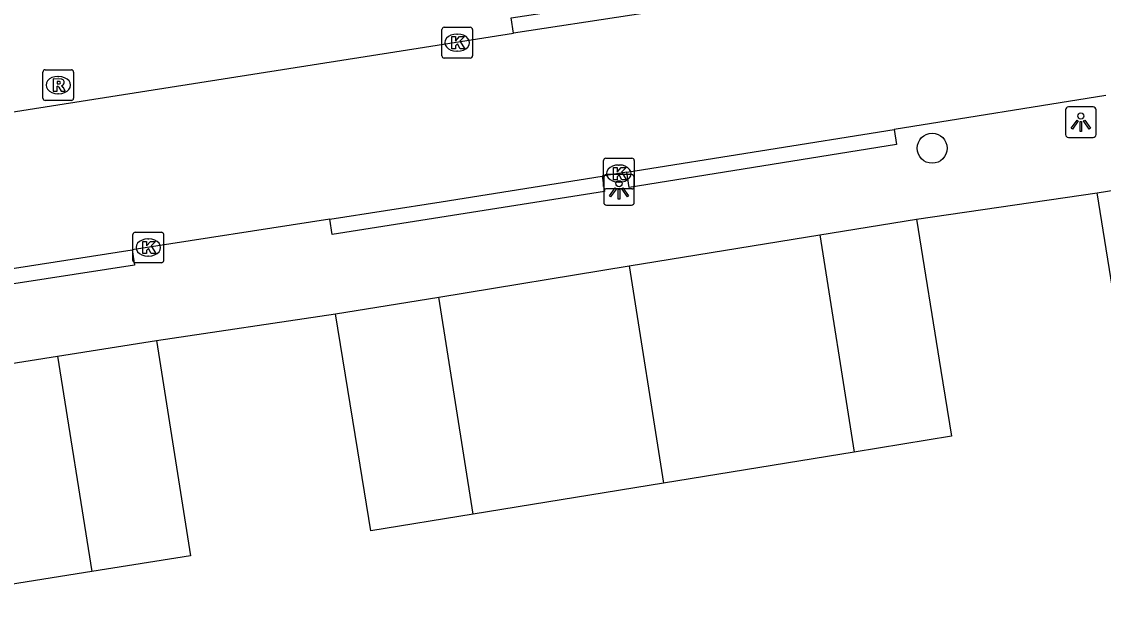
# Model space of a CAD drawing. Extents: x 160077 to 160945, y 386481 to 387498.
# Drawn here: x 160454.89 to 160490.18, y 387057.44 to 387076.44 of the extents above; entities that cross this region are included whole.
import ezdxf

# ---------------------------------------------------------------- set-up
doc = ezdxf.new("R2010")
doc.units = 0
for name, color, linetype in [('IMGEO_Boom', 7, 'Continuous'), ('IMGEO_Kolk', 7, 'Continuous'), ('IMGEO_Lichtpunt', 7, 'Continuous'), ('IMGEO_Muur', 7, 'Continuous'), ('IMGEO_Pand', 7, 'Continuous'), ('IMGEO_Rijbaan_lokaal_open', 7, 'Continuous'), ('IMGEO_Rioolput', 7, 'Continuous'), ('IMGEO_Voetpad_open', 7, 'Continuous')]:
    doc.layers.add(name, color=color, linetype=linetype)

msp = doc.modelspace()

# ---------------------------------------------------------------- linework, layer by layer
at = {"layer": 'IMGEO_Boom'}
msp.add_circle((160484.597, 387072.308), 0.489, dxfattribs=at)
at = {"layer": 'IMGEO_Kolk'}
for p, q in [((160468.676, 387076.25), (160469.528, 387076.25)), ((160468.601, 387075.324), (160468.601, 387076.176)), ((160469.089, 387076.03), (160469.114, 387076.03)), ((160469.602, 387076.176), (160469.602, 387075.324)), ((160469.528, 387075.25), (160468.676, 387075.25)), ((160469.112, 387075.47), (160469.087, 387075.47)), ((160473.95, 387071.982), (160474.802, 387071.982)), ((160473.875, 387071.056), (160473.875, 387071.908)), ((160474.363, 387071.762), (160474.388, 387071.762)), ((160474.876, 387071.908), (160474.876, 387071.056)), ((160474.802, 387070.982), (160473.95, 387070.982)), ((160474.386, 387071.202), (160474.361, 387071.202)), ((160458.6, 387069.573), (160459.452, 387069.573)), ((160458.525, 387068.647), (160458.525, 387069.499)), ((160459.013, 387069.353), (160459.038, 387069.353)), ((160459.526, 387069.499), (160459.526, 387068.647)), ((160459.452, 387068.573), (160458.6, 387068.573)), ((160459.036, 387068.793), (160459.011, 387068.793))]:
    msp.add_line(p, q, dxfattribs=at)
for points in [[(160468.676, 387076.25), (160469.528, 387076.25)], [(160468.601, 387075.324), (160468.601, 387076.176)], [(160468.922, 387075.95), (160469.045, 387075.95), (160469.045, 387075.799), (160469.175, 387075.95), (160469.339, 387075.95), (160469.193, 387075.799), (160469.346, 387075.55), (160469.194, 387075.55), (160469.109, 387075.714), (160469.045, 387075.647), (160469.045, 387075.55), (160468.922, 387075.55), (160468.922, 387075.95)], [(160469.602, 387076.176), (160469.602, 387075.324)], [(160469.528, 387075.25), (160468.676, 387075.25)], [(160473.95, 387071.982), (160474.802, 387071.982)], [(160473.875, 387071.056), (160473.875, 387071.908)], [(160474.196, 387071.682), (160474.319, 387071.682), (160474.319, 387071.531), (160474.449, 387071.682), (160474.613, 387071.682), (160474.467, 387071.531), (160474.62, 387071.282), (160474.468, 387071.282), (160474.383, 387071.446), (160474.319, 387071.379), (160474.319, 387071.282), (160474.196, 387071.282), (160474.196, 387071.682)], [(160474.876, 387071.908), (160474.876, 387071.056)], [(160474.802, 387070.982), (160473.95, 387070.982)], [(160458.6, 387069.573), (160459.452, 387069.573)], [(160458.525, 387068.647), (160458.525, 387069.499)], [(160458.846, 387069.273), (160458.969, 387069.273), (160458.969, 387069.122), (160459.099, 387069.273), (160459.263, 387069.273), (160459.117, 387069.122), (160459.27, 387068.873), (160459.118, 387068.873), (160459.033, 387069.037), (160458.969, 387068.97), (160458.969, 387068.873), (160458.846, 387068.873), (160458.846, 387069.273)], [(160459.526, 387069.499), (160459.526, 387068.647)], [(160459.452, 387068.573), (160458.6, 387068.573)]]:
    msp.add_lwpolyline(points, dxfattribs=at)
for centre, start, end in [((160468.678, 387076.174), 91.552, 178.448), ((160468.678, 387076.174), 91.552, 178.448), ((160469.526, 387076.174), 1.552, 88.448), ((160469.526, 387076.174), 1.552, 88.448), ((160468.678, 387075.326), 181.552, 268.448), ((160468.678, 387075.326), 181.552, 268.448), ((160469.526, 387075.326), 271.552, 358.448), ((160469.526, 387075.326), 271.552, 358.448), ((160473.952, 387071.906), 91.552, 178.448), ((160473.952, 387071.906), 91.552, 178.448), ((160474.8, 387071.906), 1.552, 88.448), ((160474.8, 387071.906), 1.552, 88.448), ((160473.952, 387071.058), 181.552, 268.448), ((160473.952, 387071.058), 181.552, 268.448), ((160474.8, 387071.058), 271.552, 358.448), ((160474.8, 387071.058), 271.552, 358.448), ((160458.602, 387069.497), 91.552, 178.448), ((160458.602, 387069.497), 91.552, 178.448), ((160459.45, 387069.497), 1.552, 88.448), ((160459.45, 387069.497), 1.552, 88.448), ((160458.602, 387068.649), 181.552, 268.448), ((160458.602, 387068.649), 181.552, 268.448), ((160459.45, 387068.649), 271.552, 358.448), ((160459.45, 387068.649), 271.552, 358.448)]:
    msp.add_arc(centre, 0.0765, start, end, dxfattribs=at)
for centre, major_axis, ratio, start_param, end_param in [((160469.088, 387075.75), (-0.387, 0.002), 0.722429, 4.712389, 7.853982), ((160469.113, 387075.75), (-0.39, 0.002), 0.717154, 1.570796, 4.712389), ((160474.362, 387071.482), (-0.387, 0.002), 0.722429, 4.712389, 7.853982), ((160474.387, 387071.482), (-0.39, 0.002), 0.717154, 1.570796, 4.712389), ((160459.012, 387069.073), (-0.387, 0.002), 0.722429, 4.712389, 7.853982), ((160459.037, 387069.073), (-0.39, 0.002), 0.717154, 1.570796, 4.712389)]:
    msp.add_ellipse(centre, major_axis=major_axis, ratio=ratio, start_param=start_param, end_param=end_param, dxfattribs=at)
at = {"layer": 'IMGEO_Lichtpunt'}
for p, q in [((160488.948, 387073.561), (160488.948, 387072.754)), ((160488.948, 387073.561), (160488.948, 387072.754)), ((160489.85, 387073.656), (160489.042, 387073.656)), ((160489.85, 387073.656), (160489.042, 387073.656)), ((160489.944, 387072.754), (160489.944, 387073.561)), ((160489.944, 387072.754), (160489.944, 387073.561)), ((160489.042, 387072.66), (160489.85, 387072.66)), ((160489.042, 387072.66), (160489.85, 387072.66)), ((160473.882, 387071.354), (160473.882, 387070.547)), ((160473.882, 387071.354), (160473.882, 387070.547)), ((160474.784, 387071.449), (160473.976, 387071.449)), ((160474.784, 387071.449), (160473.976, 387071.449)), ((160474.878, 387070.547), (160474.878, 387071.354)), ((160474.878, 387070.547), (160474.878, 387071.354)), ((160473.976, 387070.453), (160474.784, 387070.453)), ((160473.976, 387070.453), (160474.784, 387070.453))]:
    msp.add_line(p, q, dxfattribs=at)
for points in [[(160489.322, 387073.225), (160489.361, 387073.197), (160489.173, 387072.935), (160489.135, 387072.962), (160489.322, 387073.225)], [(160489.424, 387073.177), (160489.471, 387073.177), (160489.471, 387072.855), (160489.424, 387072.855), (160489.424, 387073.177)], [(160489.534, 387073.197), (160489.572, 387073.224), (160489.759, 387072.962), (160489.72, 387072.934), (160489.534, 387073.197)], [(160474.256, 387071.018), (160474.295, 387070.99), (160474.107, 387070.728), (160474.069, 387070.755), (160474.256, 387071.018)], [(160474.358, 387070.97), (160474.405, 387070.97), (160474.405, 387070.648), (160474.358, 387070.648), (160474.358, 387070.97)], [(160474.468, 387070.99), (160474.506, 387071.017), (160474.693, 387070.755), (160474.654, 387070.727), (160474.468, 387070.99)]]:
    msp.add_lwpolyline(points, dxfattribs=at)
for centre in [(160489.447, 387073.359), (160474.381, 387071.152)]:
    msp.add_circle(centre, 0.0994, dxfattribs=at)
for centre, start, end in [((160489.042, 387073.561), 90, 180), ((160489.042, 387073.561), 90, 180), ((160489.85, 387073.561), 0, 90), ((160489.85, 387073.561), 0, 90), ((160489.042, 387072.754), 180, 270), ((160489.042, 387072.754), 180, 270), ((160489.85, 387072.754), 270, 0), ((160489.85, 387072.754), 270, 360), ((160473.976, 387071.354), 90, 180), ((160473.976, 387071.354), 90, 180), ((160474.784, 387071.354), 0, 90), ((160474.784, 387071.354), 0, 90), ((160473.976, 387070.547), 180, 270), ((160473.976, 387070.547), 180, 270), ((160474.784, 387070.547), 270, 0), ((160474.784, 387070.547), 270, 360)]:
    msp.add_arc(centre, 0.0946, start, end, dxfattribs=at)
at = {"layer": 'IMGEO_Muur'}
msp.add_lwpolyline([(160484.081, 387069.996), (160489.98, 387070.853)], dxfattribs=at)
at = {"layer": 'IMGEO_Pand'}
for points in [[(160489.98, 387070.853), (160493.367, 387071.398)], [(160494.489, 387064.305), (160491.121, 387063.763), (160489.98, 387070.853)], [(160480.928, 387069.482), (160484.081, 387069.996)], [(160484.081, 387069.996), (160484.885, 387065.062), (160485.233, 387062.924), (160482.048, 387062.405)], [(160474.715, 387068.47), (160480.928, 387069.482)], [(160480.928, 387069.482), (160482.048, 387062.405)], [(160468.504, 387067.457), (160474.715, 387068.47)], [(160474.715, 387068.47), (160475.835, 387061.392)], [(160465.133, 387066.908), (160468.504, 387067.457)], [(160469.624, 387060.38), (160468.504, 387067.457)], [(160469.624, 387060.38), (160466.286, 387059.836), (160465.937, 387061.974), (160465.133, 387066.908)], [(160456.066, 387065.531), (160459.292, 387066.042)], [(160459.292, 387066.042), (160460.404, 387059.017), (160457.178, 387058.506)], [(160449.334, 387064.465), (160456.066, 387065.531)], [(160456.066, 387065.531), (160457.178, 387058.506)], [(160457.178, 387058.506), (160450.446, 387057.44), (160449.334, 387064.465)], [(160482.048, 387062.405), (160475.835, 387061.392)], [(160475.835, 387061.392), (160469.624, 387060.38)]]:
    msp.add_lwpolyline(points, dxfattribs=at)
at = {"layer": 'IMGEO_Rijbaan_lokaal_open'}
for points in [[(160478.664, 387077.241), (160470.935, 387076.063)], [(160435.139, 387070.405), (160437.327, 387070.778), (160470.935, 387076.063)], [(160490.26, 387074.023), (160483.354, 387072.919)], [(160474.64, 387071.526), (160483.354, 387072.919)], [(160464.952, 387069.994), (160468.583, 387070.557), (160473.836, 387071.397)], [(160474.64, 387071.526), (160473.836, 387071.397)], [(160464.952, 387069.994), (160458.501, 387068.993)], [(160448.787, 387067.486), (160458.501, 387068.993)]]:
    msp.add_lwpolyline(points, dxfattribs=at)
at = {"layer": 'IMGEO_Rioolput'}
for p, q in [((160455.663, 387074.867), (160456.515, 387074.867)), ((160455.588, 387073.941), (160455.588, 387074.793)), ((160456.076, 387074.647), (160456.101, 387074.647)), ((160456.589, 387074.793), (160456.589, 387073.941)), ((160456.515, 387073.867), (160455.663, 387073.867)), ((160456.099, 387074.087), (160456.074, 387074.087))]:
    msp.add_line(p, q, dxfattribs=at)
for points in [[(160455.663, 387074.867), (160456.515, 387074.867)], [(160455.588, 387073.941), (160455.588, 387074.793)], [(160456.177, 387074.565), (160455.925, 387074.567), (160455.925, 387074.167)], [(160456.103, 387074.486), (160456.049, 387074.486), (160456.049, 387074.405)], [(160456.589, 387074.793), (160456.589, 387073.941)], [(160455.925, 387074.167), (160456.049, 387074.167), (160456.049, 387074.329), (160456.06, 387074.329)], [(160456.049, 387074.405), (160456.101, 387074.405)], [(160456.107, 387074.3), (160456.178, 387074.167), (160456.318, 387074.167), (160456.253, 387074.293)], [(160456.515, 387073.867), (160455.663, 387073.867)]]:
    msp.add_lwpolyline(points, dxfattribs=at)
for centre, radius, start, end in [((160455.665, 387074.791), 0.0765, 91.552, 178.448), ((160455.665, 387074.791), 0.0765, 91.552, 178.448), ((160456.513, 387074.791), 0.0765, 1.552, 88.448), ((160456.513, 387074.791), 0.0765, 1.552, 88.448), ((160456.109, 387074.39), 0.0964, 77.0061, 93.1865), ((160456.123, 387074.447), 0.0378, 276.6634, 79.6772), ((160456.176, 387074.455), 0.109, 350.3612, 89.416), ((160456.059, 387074.276), 0.0533, 26.0293, 88.6989), ((160456.085, 387074.594), 0.19, 274.7715, 282.9687), ((160456.174, 387074.455), 0.112, 277.5842, 350.9817), ((160456.158, 387074.24), 0.108, 29.5134, 73.7905), ((160455.665, 387073.943), 0.0765, 181.552, 268.448), ((160455.665, 387073.943), 0.0765, 181.552, 268.448), ((160456.513, 387073.943), 0.0765, 271.552, 358.448), ((160456.513, 387073.943), 0.0765, 271.552, 358.448)]:
    msp.add_arc(centre, radius, start, end, dxfattribs=at)
for centre, major_axis, ratio, start_param, end_param in [((160456.075, 387074.367), (-0.387, 0.002), 0.722429, 4.712389, 7.853982), ((160456.1, 387074.367), (-0.39, 0.002), 0.717154, 1.570796, 4.712389)]:
    msp.add_ellipse(centre, major_axis=major_axis, ratio=ratio, start_param=start_param, end_param=end_param, dxfattribs=at)
at = {"layer": 'IMGEO_Voetpad_open'}
for points in [[(160470.935, 387076.063), (160470.86, 387076.557), (160478.589, 387077.735), (160478.664, 387077.241)], [(160483.354, 387072.919), (160483.431, 387072.427), (160474.717, 387071.033), (160474.64, 387071.526)], [(160473.836, 387071.397), (160473.912, 387070.903), (160465.028, 387069.5), (160464.952, 387069.994)], [(160484.081, 387069.996), (160489.98, 387070.853)], [(160458.501, 387068.993), (160458.577, 387068.499), (160448.863, 387066.992), (160448.787, 387067.486)], [(160459.292, 387066.042), (160465.133, 387066.908)]]:
    msp.add_lwpolyline(points, dxfattribs=at)

doc.saveas('drawing.dxf')
